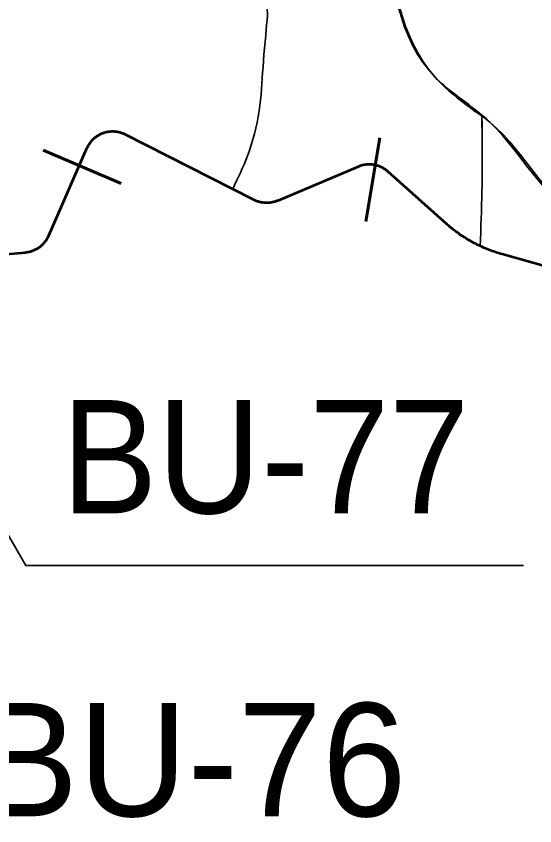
# Model space of a CAD drawing. Extents: x 553962 to 842807, y 8883888 to 9032388.
# Drawn here: x 665743 to 667576, y 8952165 to 8955024 of the extents above; entities that cross this region are included whole.
import ezdxf

# ---------------------------------------------------------------- set-up
doc = ezdxf.new("R2010")
doc.units = 0
doc.header["$LTSCALE"] = 150
for name, color, linetype, lineweight in [('20', 7, 'Continuous', 35), ('24', 7, 'Continuous', 25), ('40', 7, 'Continuous', 60), ('53', 7, 'Continuous', 106), ('60', 7, 'Continuous', 53), ('9', 7, 'Continuous', 90)]:
    doc.layers.add(name, color=color, linetype=linetype, lineweight=lineweight)

msp = doc.modelspace()

# ---------------------------------------------------------------- linework, layer by layer
at = {"layer": '20'}
for p, q in [((666628, 8955115.8), (666631.4, 8955023.5)), ((666628, 8955115.8), (666631.4, 8955023.5)), ((666631.4, 8955023.5), (666628, 8955115.8)), ((667388.7, 8954671), (667391.3, 8954669))]:
    msp.add_line(p, q, dxfattribs=at)
for points in [[(666049.2, 8954609.8), (666046.5, 8954608.8), (666043.9, 8954607.7), (666041.3, 8954606.6), (666038.8, 8954605.3), (666036.3, 8954604), (666033.8, 8954602.7), (666031.4, 8954601.2), (666029, 8954599.7), (666026.6, 8954598.1), (666024.3, 8954596.5), (666022.1, 8954594.8), (666019.9, 8954593), (666017.7, 8954591.2), (666015.6, 8954589.3), (666013.6, 8954587.3), (666011.6, 8954585.3), (666009.6, 8954583.3), (666007.8, 8954581.2), (666005.9, 8954579), (666004.2, 8954576.8), (666002.5, 8954574.5), (666000.9, 8954572.2), (665999.3, 8954569.8), (665997.8, 8954567.4), (665996.4, 8954565), (665995.1, 8954562.5), (665993.8, 8954560), (665992.6, 8954557.4), (665991.9, 8954556), (665857.4, 8954248), (665856.2, 8954245.4), (665855, 8954242.8), (665853.6, 8954240.3), (665852.3, 8954237.9), (665850.8, 8954235.4), (665849.3, 8954233), (665847.7, 8954230.7), (665846.1, 8954228.4), (665844.3, 8954226.2), (665842.6, 8954224), (665840.7, 8954221.8), (665838.8, 8954219.7), (665836.8, 8954217.7), (665834.8, 8954215.7), (665832.8, 8954213.8), (665830.6, 8954211.9), (665828.5, 8954210.1), (665826.2, 8954208.4), (665824, 8954206.7), (665821.6, 8954205.1), (665819.3, 8954203.5), (665816.8, 8954202), (665814.4, 8954200.6), (665811.9, 8954199.3), (665809.4, 8954198), (665806.8, 8954196.8), (665804.2, 8954195.7), (665801.6, 8954194.6), (665799, 8954193.7), (665796.3, 8954192.8), (665793.6, 8954191.9), (665790.8, 8954191.2), (665788.1, 8954190.5), (665785.3, 8954189.9), (665782.5, 8954189.4), (665779.8, 8954189), (665776.9, 8954188.6), (665774.5, 8954188.4), (665744.7, 8954185.7)], [(665802, 8954194.8), (665804.6, 8954195.8), (665807.2, 8954197), (665809.8, 8954198.2), (665812.3, 8954199.5), (665814.8, 8954200.8), (665817.2, 8954202.2), (665819.6, 8954203.7), (665822, 8954205.3), (665824.3, 8954206.9), (665826.6, 8954208.6), (665828.8, 8954210.3), (665830.9, 8954212.2), (665833.1, 8954214), (665835.1, 8954216), (665837.1, 8954218), (665839.1, 8954220), (665841, 8954222.1), (665842.8, 8954224.3), (665844.6, 8954226.5), (665846.3, 8954228.7), (665847.9, 8954231), (665849.5, 8954233.4), (665851, 8954235.8), (665852.5, 8954238.2), (665853.8, 8954240.7), (665855.1, 8954243.2), (665856.4, 8954245.7), (665857.4, 8954248), (665991.9, 8954556), (665993.1, 8954558.6), (665994.3, 8954561.1), (665995.7, 8954563.6), (665997, 8954566.1), (665998.5, 8954568.5), (666000, 8954570.9), (666001.6, 8954573.2), (666003.2, 8954575.5), (666005, 8954577.8), (666006.8, 8954580), (666008.6, 8954582.1), (666010.5, 8954584.2), (666012.5, 8954586.2), (666014.5, 8954588.2), (666016.5, 8954590.2), (666018.7, 8954592), (666020.8, 8954593.8), (666023.1, 8954595.6), (666025.3, 8954597.2), (666027.7, 8954598.9), (666030, 8954600.4), (666032.5, 8954601.9), (666034.9, 8954603.3), (666037.4, 8954604.6), (666039.9, 8954605.9), (666042.5, 8954607.1), (666045.1, 8954608.2), (666047.7, 8954609.3), (666050.3, 8954610.3), (666053, 8954611.2), (666055.7, 8954612), (666058.5, 8954612.7), (666061.2, 8954613.4), (666064, 8954614), (666066.8, 8954614.5), (666069.6, 8954615), (666072.4, 8954615.3), (666075.2, 8954615.6), (666078, 8954615.8), (666080.8, 8954615.9), (666083.7, 8954615.9), (666086.5, 8954615.9), (666089.3, 8954615.8), (666092.1, 8954615.6), (666094.9, 8954615.3), (666097.7, 8954614.9), (666100.5, 8954614.5), (666103.3, 8954614), (666106.1, 8954613.4), (666108.8, 8954612.7), (666111.6, 8954612), (666114.3, 8954611.1), (666116.9, 8954610.2), (666119.6, 8954609.2), (666122.2, 8954608.2), (666124.8, 8954607), (666127.4, 8954605.8), (666128.8, 8954605.2), (666583.2, 8954374.9), (666585.8, 8954373.7), (666588.3, 8954372.5), (666591, 8954371.4), (666593.6, 8954370.4), (666596.2, 8954369.5), (666598.9, 8954368.6), (666601.7, 8954367.8), (666604.4, 8954367.1), (666607.2, 8954366.4), (666609.9, 8954365.9), (666612.7, 8954365.4), (666615.5, 8954365)], [(666506.4, 8954413.9), (666128.8, 8954605.2), (666126.2, 8954606.4), (666123.7, 8954607.6), (666121, 8954608.7), (666118.4, 8954609.7), (666115.7, 8954610.6), (666113.1, 8954611.5), (666110.3, 8954612.3), (666107.6, 8954613), (666104.8, 8954613.7), (666102.1, 8954614.2), (666099.3, 8954614.7), (666096.5, 8954615.1), (666093.7, 8954615.4), (666090.9, 8954615.7), (666088, 8954615.8), (666085.2, 8954615.9), (666082.4, 8954615.9), (666079.6, 8954615.9), (666076.7, 8954615.7), (666073.9, 8954615.5), (666071.1, 8954615.2), (666068.3, 8954614.8), (666065.5, 8954614.3), (666062.7, 8954613.7), (666060, 8954613.1), (666057.2, 8954612.4), (666054.5, 8954611.6), (666051.8, 8954610.8), (666049.2, 8954609.8)], [(666509, 8954412.5), (666583.2, 8954374.9), (666585, 8954374.1), (666587.6, 8954372.9), (666590.2, 8954371.7), (666592.8, 8954370.7), (666595.5, 8954369.7), (666598.2, 8954368.8), (666600.9, 8954368), (666603.6, 8954367.3), (666606.3, 8954366.6), (666609.1, 8954366), (666611.9, 8954365.5), (666614.7, 8954365.1), (666617.5, 8954364.8), (666620.3, 8954364.5), (666623.1, 8954364.3), (666626, 8954364.2), (666628.8, 8954364.2), (666631.6, 8954364.2), (666634.5, 8954364.3), (666637.3, 8954364.5), (666640.1, 8954364.8), (666642.9, 8954365.2), (666645.7, 8954365.7), (666648.5, 8954366.2), (666651.2, 8954366.8), (666654, 8954367.5), (666656.7, 8954368.2), (666659.4, 8954369.1), (666662.1, 8954370), (666664.7, 8954371), (666667.3, 8954372), (666951.3, 8954492), (666953.6, 8954492.9), (666956.2, 8954493.9), (666958.9, 8954494.9), (666961.6, 8954495.7), (666964.3, 8954496.5), (666967.1, 8954497.2), (666969.8, 8954497.8), (666972.6, 8954498.3), (666975.4, 8954498.8), (666978.2, 8954499.2), (666981, 8954499.5), (666983.8, 8954499.7), (666986.6, 8954499.8), (666989.5, 8954499.9), (666992.3, 8954499.9), (666995.1, 8954499.8), (666997.9, 8954499.6), (667000.8, 8954499.3), (667003.6, 8954499), (667006.4, 8954498.6), (667009.2, 8954498.1), (667011.9, 8954497.5), (667014.7, 8954496.9), (667017.4, 8954496.1), (667020.1, 8954495.3), (667022.8, 8954494.5), (667025.5, 8954493.5), (667028.1, 8954492.5), (667030.7, 8954491.3), (667033.3, 8954490.2), (667035.8, 8954488.9), (667038.3, 8954487.6), (667040.8, 8954486.2), (667043.2, 8954484.7), (667045.6, 8954483.2), (667047.9, 8954481.6), (667050.2, 8954479.9), (667052.4, 8954478.2)], [(667052.4, 8954478.2), (667054.6, 8954476.4), (667056.8, 8954474.6), (667263.3, 8954290.6), (667267.6, 8954286.8), (667272.4, 8954282.7), (667277.2, 8954278.7), (667282.1, 8954274.7), (667287.1, 8954270.7), (667292.1, 8954266.8), (667297.1, 8954263), (667302.2, 8954259.3), (667307.3, 8954255.6), (667312.5, 8954252), (667317.8, 8954248.4), (667323.1, 8954245), (667328.4, 8954241.5), (667333.7, 8954238.2), (667339.1, 8954234.9), (667344.6, 8954231.7), (667350.1, 8954228.6), (667355.6, 8954225.5), (667361.2, 8954222.5), (667366.8, 8954219.6), (667372.4, 8954216.7), (667378.1, 8954213.9), (667383.2, 8954211.4)], [(667956.4, 8954043.5), (667460.8, 8954182.6), (667454.7, 8954184.3), (667448.7, 8954186.1), (667442.6, 8954188), (667436.6, 8954190), (667430.6, 8954192.1), (667424.7, 8954194.2), (667418.7, 8954196.4), (667412.8, 8954198.7), (667407, 8954201), (667401.1, 8954203.5), (667395.3, 8954206), (667389.5, 8954208.5), (667384.6, 8954210.8)]]:
    msp.add_lwpolyline(points, dxfattribs=at)
for points in [[(667387.8, 8954671.3), (667222.4, 8954809.2), (667041.9, 8955358)], [(668451.1, 8953315.8), (668548.3, 8953649.2), (668340.1, 8954010.4), (668194.3, 8954288.3), (667784.7, 8954302.2), (667416.8, 8954649.5), (667222.4, 8954809.2), (667041.9, 8955358)], [(666631.4, 8955023.5), (666615.3, 8954843.3), (666601.5, 8954689), (666560.1, 8954530), (666508.2, 8954412.9)], [(666631.4, 8955023.5), (666615.3, 8954843.3), (666601.5, 8954689), (666560.1, 8954530), (666508.2, 8954412.9)], [(666631.4, 8955023.5), (666615.3, 8954843.3), (666601.5, 8954689), (666560.1, 8954530), (666508.2, 8954412.9)], [(667382.5, 8954211.3), (667389, 8954406.3), (667388.7, 8954671)], [(667382.5, 8954211.3), (667389, 8954406.3), (667388.7, 8954671)], [(667382.5, 8954211.3), (667389, 8954406.3), (667389, 8954663.4)], [(667391.3, 8954669), (667416.8, 8954649.5), (667784.7, 8954302.2), (668194.3, 8954288.3), (668340.1, 8954010.4), (668548.3, 8953649.2), (668456.1, 8953332.8)]]:
    msp.add_spline(points, degree=3, dxfattribs=at)
at = {"layer": '24'}
msp.add_spline([(665209.5, 8949437.1), (665261.8, 8949907.3), (665888.8, 8950560.5), (666750.9, 8951187.5), (667665.3, 8951814.5), (668344.5, 8952363.1), (668788.7, 8952911.7), (669180.6, 8953564.9), (669154.4, 8954270.2), (669755.3, 8954662.1), (670486.8, 8955027.9), (671218.3, 8955785.5), (671166.1, 8956360.3), (671531.8, 8956726), (671479.6, 8956987.3), (670957.1, 8957405.3), (670695.8, 8957849.4), (671139.9, 8958502.5), (671845.3, 8959207.9), (672394, 8958789.9), (673047.1, 8959234), (673465.1, 8959834.9), (673177.7, 8960461.9), (673987.6, 8960749.3), (675163.2, 8960879.9), (676103.7, 8960906.1), (677253.2, 8961428.6), (677697.4, 8961559.2), (678115.4, 8962133.9), (678611.8, 8962369.1), (678820.8, 8962919.9), (679291, 8963704.1), (679918, 8964226.8), (679944.1, 8964697.3), (679709, 8965272.3), (679291, 8966004.2), (678115.4, 8966945.2)], degree=3, dxfattribs=at)
at = {"layer": '40'}
for p, q in [((667028.6, 8954593.9), (666978.1, 8954298.2)), ((665838, 8954550.8), (666113.7, 8954432.5))]:
    msp.add_line(p, q, dxfattribs=at)
at = {"layer": '40', "lineweight": 35}
msp.add_lwpolyline([(664998.2, 8954429.4), (665777.7, 8953083.5), (667535.4, 8953083.5)], dxfattribs=at)
at = {"layer": '53'}
msp.add_spline([(665209.5, 8949437.1), (665261.8, 8949907.3), (665888.8, 8950560.5), (666750.9, 8951187.5), (667665.3, 8951814.5), (668344.5, 8952363.1), (668788.7, 8952911.7), (669180.6, 8953564.9), (669154.4, 8954270.2), (669755.3, 8954662.1), (670000.9, 8954785.2)], degree=3, dxfattribs=at)
at = {"layer": '60'}
for points in [[(666049.2, 8954609.8), (666046.5, 8954608.8), (666043.9, 8954607.7), (666041.3, 8954606.6), (666038.8, 8954605.3), (666036.3, 8954604), (666033.8, 8954602.7), (666031.4, 8954601.2), (666029, 8954599.7), (666026.6, 8954598.1), (666024.3, 8954596.5), (666022.1, 8954594.8), (666019.9, 8954593), (666017.7, 8954591.2), (666015.6, 8954589.3), (666013.6, 8954587.3), (666011.6, 8954585.3), (666009.6, 8954583.3), (666007.8, 8954581.2), (666005.9, 8954579), (666004.2, 8954576.8), (666002.5, 8954574.5), (666000.9, 8954572.2), (665999.3, 8954569.8), (665997.8, 8954567.4), (665996.4, 8954565), (665995.1, 8954562.5), (665993.8, 8954560), (665992.6, 8954557.4), (665991.9, 8954556), (665857.4, 8954248), (665856.2, 8954245.4), (665855, 8954242.8), (665853.6, 8954240.3), (665852.3, 8954237.9), (665850.8, 8954235.4), (665849.3, 8954233), (665847.7, 8954230.7), (665846.1, 8954228.4), (665844.3, 8954226.2), (665842.6, 8954224), (665840.7, 8954221.8), (665838.8, 8954219.7), (665836.8, 8954217.7), (665834.8, 8954215.7), (665832.8, 8954213.8), (665830.6, 8954211.9), (665828.5, 8954210.1), (665826.2, 8954208.4), (665824, 8954206.7), (665821.6, 8954205.1), (665819.3, 8954203.5), (665816.8, 8954202), (665814.4, 8954200.6), (665811.9, 8954199.3), (665809.4, 8954198), (665806.8, 8954196.8), (665804.2, 8954195.7), (665801.6, 8954194.6), (665799, 8954193.7), (665796.3, 8954192.8), (665793.6, 8954191.9), (665790.8, 8954191.2), (665788.1, 8954190.5), (665785.3, 8954189.9), (665782.5, 8954189.4), (665779.8, 8954189), (665776.9, 8954188.6), (665774.5, 8954188.4), (665411.1, 8954156.3)], [(667052.4, 8954478.2), (667050.2, 8954479.9), (667047.9, 8954481.6), (667045.6, 8954483.2), (667043.2, 8954484.7), (667040.8, 8954486.2), (667038.3, 8954487.6), (667035.8, 8954488.9), (667033.3, 8954490.2), (667030.7, 8954491.3), (667028.1, 8954492.5), (667025.5, 8954493.5), (667022.8, 8954494.5), (667020.1, 8954495.3), (667017.4, 8954496.1), (667014.7, 8954496.9), (667011.9, 8954497.5), (667009.2, 8954498.1), (667006.4, 8954498.6), (667003.6, 8954499), (667000.8, 8954499.3), (666997.9, 8954499.6), (666995.1, 8954499.8), (666992.3, 8954499.9), (666989.5, 8954499.9), (666986.6, 8954499.8), (666983.8, 8954499.7), (666981, 8954499.5), (666978.2, 8954499.2), (666975.4, 8954498.8), (666972.6, 8954498.3), (666969.8, 8954497.8), (666967.1, 8954497.2), (666964.3, 8954496.5), (666961.6, 8954495.7), (666958.9, 8954494.9), (666956.2, 8954493.9), (666953.6, 8954492.9), (666951.3, 8954492), (666667.3, 8954372), (666664.7, 8954371), (666662.1, 8954370), (666659.4, 8954369.1), (666656.7, 8954368.2), (666654, 8954367.5), (666651.2, 8954366.8), (666648.5, 8954366.2), (666645.7, 8954365.7), (666642.9, 8954365.2), (666640.1, 8954364.8), (666637.3, 8954364.5), (666634.5, 8954364.3), (666631.6, 8954364.2), (666628.8, 8954364.2), (666626, 8954364.2), (666623.1, 8954364.3), (666620.3, 8954364.5), (666617.5, 8954364.8), (666614.7, 8954365.1), (666611.9, 8954365.5), (666609.1, 8954366), (666606.3, 8954366.6), (666603.6, 8954367.3), (666600.9, 8954368), (666598.2, 8954368.8), (666595.5, 8954369.7), (666592.8, 8954370.7), (666590.2, 8954371.7), (666587.6, 8954372.9), (666585, 8954374.1), (666583.2, 8954374.9), (666128.8, 8954605.2), (666126.2, 8954606.4), (666123.7, 8954607.6), (666121, 8954608.7), (666118.4, 8954609.7), (666115.7, 8954610.6), (666113.1, 8954611.5), (666110.3, 8954612.3), (666107.6, 8954613), (666104.8, 8954613.7), (666102.1, 8954614.2), (666099.3, 8954614.7), (666096.5, 8954615.1), (666093.7, 8954615.4), (666090.9, 8954615.7), (666088, 8954615.8), (666085.2, 8954615.9), (666082.4, 8954615.9), (666079.6, 8954615.9), (666076.7, 8954615.7), (666073.9, 8954615.5), (666071.1, 8954615.2), (666068.3, 8954614.8), (666065.5, 8954614.3), (666062.7, 8954613.7), (666060, 8954613.1), (666057.2, 8954612.4), (666054.5, 8954611.6), (666051.8, 8954610.8), (666049.2, 8954609.8)], [(667956.4, 8954043.5), (667460.8, 8954182.6), (667454.7, 8954184.3), (667448.7, 8954186.1), (667442.6, 8954188), (667436.6, 8954190), (667430.6, 8954192.1), (667424.7, 8954194.2), (667418.7, 8954196.4), (667412.8, 8954198.7), (667407, 8954201), (667401.1, 8954203.5), (667395.3, 8954206), (667389.5, 8954208.5), (667383.8, 8954211.2), (667378.1, 8954213.9), (667372.4, 8954216.7), (667366.8, 8954219.6), (667361.2, 8954222.5), (667355.6, 8954225.5), (667350.1, 8954228.6), (667344.6, 8954231.7), (667339.1, 8954234.9), (667333.7, 8954238.2), (667328.4, 8954241.5), (667323.1, 8954245), (667317.8, 8954248.4), (667312.5, 8954252), (667307.3, 8954255.6), (667302.2, 8954259.3), (667297.1, 8954263), (667292.1, 8954266.8), (667287.1, 8954270.7), (667282.1, 8954274.7), (667277.2, 8954278.7), (667272.4, 8954282.7), (667267.6, 8954286.8), (667263.3, 8954290.6), (667056.8, 8954474.6), (667054.6, 8954476.4), (667052.4, 8954478.2)]]:
    msp.add_lwpolyline(points, dxfattribs=at)
at = {"layer": '9'}
msp.add_spline([(637260.6, 8972975.8), (641524.5, 8971056.2), (652526.1, 8965412.7), (653164.3, 8965062.8), (670790.5, 8953770.1), (686194, 8943929.9), (696283.3, 8937647.1)], degree=3, dxfattribs=at)

# ---------------------------------------------------------------- texts
at = {"layer": '40', "width": 0.95}
msp.add_text('BU-77', height=400, dxfattribs=at).set_placement((665903.2, 8953267.9))
at = {"layer": '40'}
msp.add_text('BU-76', height=400, dxfattribs=at).set_placement((665605.5, 8952198.2))

doc.saveas('drawing.dxf')
